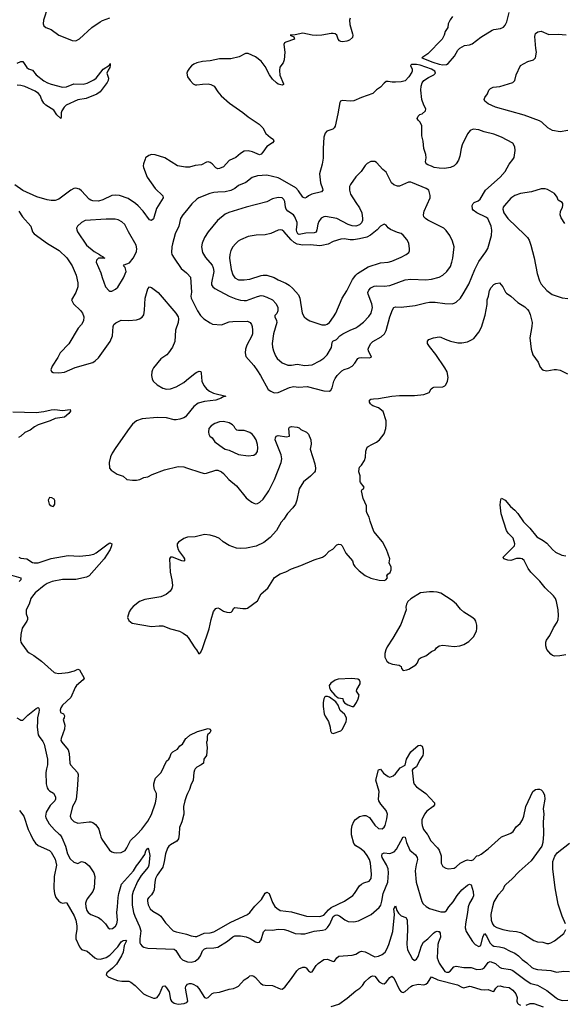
# Model space of a CAD drawing. Header units: inches. Extents: x 1771504 to 1971212, y 471788 to 643615.
# Tile 387 of 587: x 1898236 to 1903994, y 568198 to 578614. Entities that reach past the tile are written whole.
import ezdxf

# ---------------------------------------------------------------- set-up
doc = ezdxf.new("R2010")
doc.units = ezdxf.units.IN
doc.header["$MEASUREMENT"] = 0
for name, color, linetype in [('B8596', 7, 'Continuous'), ('B8597', 7, 'Continuous'), ('B9506', 7, 'Continuous'), ('B9507', 7, 'Continuous')]:
    doc.layers.add(name, color=color, linetype=linetype)

msp = doc.modelspace()

# ---------------------------------------------------------------- linework, layer by layer
at = {"layer": 'B8596', "color": 5}
for points, elevation in [([(1898350, 570000), (1898380, 569940), (1898403, 569903), (1898430, 569880), (1898550, 569826), (1898570, 569807), (1898610, 569734), (1898625, 569670), (1898601, 569550), (1898598, 569422), (1898603, 569370), (1898619, 569330), (1898650, 569291), (1898670, 569276), (1898690, 569270), (1898730, 569274), (1898735, 569270), (1898813, 569133), (1898831, 569090), (1898842, 569030), (1898840, 568990), (1898829, 568930), (1898831, 568891), (1898867, 568807), (1898890, 568779), (1898950, 568760), (1899030, 568691), (1899050, 568680), (1899090, 568677), (1899150, 568694), (1899190, 568719), (1899273, 568807), (1899310, 568858), (1899330, 568872), (1899358, 568878), (1899367, 568870), (1899341, 568819), (1899329, 568750), (1899314, 568710), (1899258, 568622), (1899219, 568581), (1899177, 568550), (1899158, 568530), (1899152, 568510), (1899173, 568490), (1899214, 568470), (1899270, 568451), (1899316, 568444), (1899390, 568443), (1899410, 568434), (1899457, 568397), (1899545, 568310), (1899580, 568290), (1899650, 568265), (1899670, 568263), (1899690, 568269), (1899714, 568306), (1899748, 568392), (1899770, 568393), (1899790, 568373), (1899815, 568330), (1899830, 568250), (1899840, 568230), (1899871, 568210), (1899910, 568199), (1899974, 568206), (1900000, 568216)], 340), ([(1898653, 570000), (1898663, 569990), (1898683, 569963), (1898721, 569870), (1898742, 569790), (1898770, 569736), (1898810, 569702), (1898850, 569687), (1898890, 569708), (1898930, 569697), (1898970, 569665), (1899021, 569590), (1899030, 569550), (1899023, 569430), (1899008, 569390), (1898950, 569313), (1898938, 569290), (1898933, 569270), (1898934, 569230), (1898946, 569190), (1898960, 569170), (1898990, 569150), (1899070, 569115), (1899096, 569096), (1899142, 569050), (1899170, 569008), (1899190, 568996), (1899218, 569002), (1899250, 569025), (1899262, 569050), (1899271, 569090), (1899263, 569170), (1899271, 569231), (1899277, 569330), (1899283, 569370), (1899314, 569470), (1899440, 569610), (1899470, 569663), (1899501, 569699), (1899558, 569782), (1899570, 569821), (1899590, 569851), (1899598, 569838), (1899612, 569772), (1899602, 569670), (1899595, 569650), (1899520, 569560), (1899483, 569497), (1899437, 569390), (1899427, 569353), (1899425, 569315), (1899427, 569247), (1899438, 569170), (1899452, 569130), (1899503, 569023), (1899517, 568977), (1899507, 568890), (1899508, 568850), (1899514, 568834), (1899530, 568814), (1899550, 568802), (1899590, 568793), (1899870, 568782), (1899888, 568768), (1899932, 568692), (1899956, 568670), (1900000, 568652)], 360), ([(1899086, 570000), (1899094, 569970), (1899105, 569945), (1899187, 569830), (1899210, 569813), (1899230, 569805), (1899262, 569802), (1899310, 569805), (1899350, 569826), (1899370, 569854), (1899406, 569930), (1899477, 570000)], 380), ([(1899921, 570000), (1899916, 569950), (1899897, 569923), (1899830, 569884), (1899813, 569870), (1899800, 569850), (1899779, 569790), (1899765, 569710), (1899749, 569650), (1899690, 569565), (1899673, 569530), (1899664, 569490), (1899658, 569410), (1899651, 569390), (1899630, 569355), (1899603, 569330), (1899589, 569310), (1899587, 569290), (1899595, 569250), (1899617, 569210), (1899645, 569185), (1899710, 569146), (1899729, 569130), (1899779, 569059), (1899857, 568977), (1899890, 568964), (1899985, 568945), (1900000, 568940)], 380), ([(1900000, 568310), (1899990, 568370), (1899993, 568390), (1900000, 568398)], 340)]:
    msp.add_lwpolyline(points, dxfattribs=dict(at, elevation=elevation))
at = {"layer": 'B8597', "color": 5}
for points, elevation in [([(1898532, 578750), (1898489, 578610), (1898485, 578570), (1898490, 578548), (1898513, 578533), (1898570, 578511), (1898651, 578450), (1898750, 578413), (1898790, 578394), (1898830, 578389), (1898870, 578413), (1899000, 578530), (1899087, 578593), (1899113, 578607), (1899190, 578635)], 420), ([(1898210, 578155), (1898250, 578173), (1898270, 578173), (1898310, 578110), (1898330, 578095), (1898370, 578082), (1898412, 578032), (1898490, 577969), (1898530, 577947), (1898570, 577933), (1898690, 577900), (1898730, 577905), (1898810, 577936), (1898907, 577933), (1898950, 577943), (1899021, 577979), (1899044, 577996), (1899120, 578090), (1899186, 578134), (1899191, 578151), (1899194, 578130), (1899190, 578110), (1899170, 578082), (1899159, 578050), (1899176, 577996), (1899172, 577970), (1899162, 577950), (1899087, 577850), (1899053, 577827), (1898938, 577782), (1898850, 577766), (1898729, 577711), (1898705, 577690), (1898681, 577650), (1898675, 577630), (1898676, 577584), (1898670, 577569), (1898630, 577608), (1898597, 577657), (1898514, 577710), (1898493, 577730), (1898470, 577766), (1898452, 577812), (1898435, 577835), (1898399, 577859), (1898290, 577906), (1898250, 577917), (1898210, 577920)], 380), ([(1900000, 577056), (1899990, 577056), (1899904, 577070), (1899770, 577153), (1899670, 577185), (1899630, 577189), (1899603, 577177), (1899568, 577152), (1899561, 577139), (1899544, 577090), (1899541, 577070), (1899544, 577050), (1899585, 576950), (1899670, 576830), (1899749, 576750), (1899752, 576730), (1899683, 576617), (1899650, 576509), (1899630, 576489), (1899610, 576496), (1899541, 576590), (1899490, 576646), (1899462, 576670), (1899382, 576722), (1899290, 576755), (1899250, 576758), (1899210, 576753), (1899115, 576710), (1899070, 576696), (1899010, 576698), (1898990, 576704), (1898970, 576717), (1898890, 576805), (1898870, 576822), (1898830, 576832), (1898810, 576827), (1898777, 576810), (1898650, 576714), (1898610, 576701), (1898570, 576700), (1898527, 576707), (1898419, 576739), (1898268, 576808), (1898186, 576866)], 420), ([(1898228, 576590), (1898267, 576530), (1898355, 576430), (1898373, 576370), (1898388, 576350), (1898530, 576245), (1898652, 576172), (1898736, 576096), (1898791, 576011), (1898833, 575910), (1898852, 575830), (1898851, 575789), (1898831, 575729), (1898785, 575650), (1898805, 575610), (1898879, 575539), (1898901, 575510), (1898915, 575470), (1898910, 575430), (1898890, 575390), (1898855, 575350), (1898754, 575186), (1898664, 575090), (1898638, 575042), (1898579, 574950), (1898565, 574910), (1898572, 574892), (1898590, 574882), (1898650, 574877), (1898710, 574885), (1898824, 574936), (1899010, 574988), (1899035, 575005), (1899070, 575039), (1899193, 575210), (1899218, 575270), (1899225, 575370), (1899233, 575390), (1899251, 575409), (1899310, 575434), (1899390, 575432), (1899470, 575439), (1899504, 575450), (1899531, 575469), (1899547, 575493), (1899557, 575543), (1899563, 575670), (1899590, 575766), (1899610, 575787), (1899630, 575781), (1899699, 575730), (1899887, 575510), (1899911, 575471), (1899916, 575450), (1899912, 575410), (1899883, 575330), (1899875, 575210), (1899850, 575150), (1899810, 575089), (1899791, 575070), (1899730, 575026), (1899650, 574932), (1899640, 574910), (1899632, 574888), (1899629, 574850), (1899636, 574816), (1899649, 574790), (1899690, 574750), (1899750, 574718), (1899790, 574707), (1899830, 574710), (1899890, 574732), (1899970, 574776), (1900000, 574800)], 420), ([(1900000, 576597), (1899962, 576550), (1899936, 576510), (1899917, 576430), (1899880, 576350), (1899850, 576242), (1899843, 576210), (1899840, 576150), (1899846, 576130), (1899869, 576090), (1899942, 575982), (1900000, 575935)], 440), ([(1898165, 574465), (1898410, 574460), (1898492, 574468), (1898570, 574486), (1898609, 574489), (1898690, 574479), (1898770, 574490), (1898774, 574474), (1898754, 574450), (1898710, 574410), (1898610, 574395), (1898557, 574370), (1898430, 574327), (1898391, 574309), (1898347, 574273), (1898291, 574249), (1898250, 574208), (1898225, 574195)], 380), ([(1900000, 574426), (1899990, 574413), (1899970, 574401), (1899930, 574387), (1899890, 574380), (1899870, 574382), (1899790, 574401), (1899690, 574407), (1899530, 574393), (1899470, 574370), (1899430, 574337), (1899393, 574290), (1899251, 574090), (1899215, 574030), (1899196, 573990), (1899181, 573930), (1899185, 573870), (1899202, 573850), (1899268, 573808), (1899330, 573785), (1899370, 573751), (1899430, 573742), (1899470, 573742), (1899508, 573750), (1899550, 573770), (1899590, 573779), (1899637, 573803), (1899768, 573852), (1899910, 573889), (1899970, 573884), (1900000, 573874)], 420), ([(1900000, 573137), (1899970, 573125), (1899914, 573086), (1899902, 573070), (1899900, 573050), (1899913, 573010), (1899926, 572986), (1899969, 572930), (1899977, 572910), (1899979, 572890), (1899970, 572886), (1899950, 572890), (1899850, 572930), (1899830, 572929), (1899820, 572910), (1899828, 572770), (1899845, 572690), (1899850, 572630), (1899844, 572596), (1899828, 572570), (1899785, 572535), (1899730, 572510), (1899559, 572481), (1899502, 572458), (1899435, 572405), (1899410, 572377), (1899393, 572350), (1899376, 572290), (1899390, 572259), (1899426, 572230), (1899630, 572194), (1899710, 572203), (1899750, 572201), (1899830, 572171), (1899925, 572145), (1899966, 572126), (1900000, 572100)], 420), ([(1898228, 572928), (1898250, 572919), (1898310, 572910), (1898371, 572871), (1898390, 572867), (1898430, 572868), (1898570, 572914), (1898750, 572946), (1898870, 572939), (1898972, 572948), (1899019, 572961), (1899044, 572976), (1899170, 573070), (1899190, 573079), (1899210, 573070), (1899207, 573047), (1899193, 573010), (1899130, 572911), (1898970, 572730), (1898942, 572718), (1898830, 572693), (1898690, 572692), (1898579, 572670), (1898528, 572650), (1898494, 572630), (1898401, 572550), (1898370, 572516), (1898354, 572490), (1898337, 572430), (1898305, 572370), (1898303, 572330), (1898318, 572290), (1898319, 572270), (1898313, 572250), (1898264, 572176), (1898247, 572110), (1898246, 572050), (1898250, 572030), (1898258, 572010), (1898314, 571934), (1898336, 571916), (1898385, 571890), (1898467, 571830), (1898599, 571710), (1898610, 571705), (1898650, 571699), (1898748, 571708), (1898815, 571725), (1898850, 571745), (1898870, 571737), (1898919, 571650), (1898908, 571630), (1898838, 571570), (1898824, 571550), (1898777, 571443), (1898690, 571364), (1898670, 571336), (1898663, 571310), (1898667, 571287), (1898698, 571270), (1898710, 571250), (1898708, 571230), (1898696, 571210), (1898712, 571152), (1898710, 571110), (1898674, 571010), (1898672, 570990), (1898680, 570970), (1898749, 570890), (1898760, 570850), (1898766, 570750), (1898773, 570730), (1898846, 570650), (1898855, 570630), (1898844, 570470), (1898832, 570370), (1898821, 570339), (1898794, 570290), (1898770, 570190), (1898781, 570161), (1898810, 570131), (1898850, 570114), (1898970, 570130), (1898990, 570129), (1899010, 570120), (1899039, 570099), (1899064, 570070), (1899074, 570050), (1899086, 570000)], 380), ([(1898150, 572737), (1898247, 572710), (1898248, 572690), (1898230, 572670)], 360), ([(1898206, 571230), (1898238, 571210), (1898250, 571204), (1898270, 571205), (1898324, 571256), (1898410, 571326), (1898430, 571337), (1898437, 571330), (1898442, 571310), (1898440, 571290), (1898424, 571230), (1898426, 571190), (1898421, 571130), (1898432, 571050), (1898441, 571030), (1898480, 570980), (1898494, 570950), (1898531, 570790), (1898530, 570730), (1898518, 570690), (1898512, 570650), (1898517, 570530), (1898527, 570490), (1898537, 570470), (1898550, 570455), (1898593, 570433), (1898609, 570409), (1898616, 570390), (1898616, 570370), (1898606, 570350), (1898559, 570301), (1898516, 570230), (1898508, 570190), (1898511, 570170), (1898547, 570107), (1898604, 570044), (1898653, 570000)], 360), ([(1899477, 570000), (1899527, 570050), (1899590, 570136), (1899630, 570206), (1899671, 570331), (1899683, 570390), (1899682, 570430), (1899663, 570470), (1899654, 570510), (1899654, 570530), (1899664, 570570), (1899673, 570590), (1899733, 570650), (1899789, 570771), (1899812, 570790), (1899824, 570810), (1899837, 570850), (1899856, 570870), (1899903, 570897), (1899930, 570933), (1899959, 570950), (1899994, 571010), (1900000, 571015)], 380), ([(1900000, 570404), (1899981, 570350), (1899967, 570290), (1899971, 570210), (1899950, 570130), (1899927, 570070), (1899921, 570000)], 380), ([(1898233, 570250), (1898280, 570190), (1898327, 570047), (1898350, 570000)], 340)]:
    msp.add_lwpolyline(points, dxfattribs=dict(at, elevation=elevation))
for points, elevation in [([(1899245, 576505), (1899150, 576504), (1898930, 576489), (1898891, 576470), (1898847, 576430), (1898837, 576410), (1898839, 576390), (1898848, 576370), (1898943, 576230), (1899023, 576163), (1899080, 576130), (1899096, 576116), (1899115, 576110), (1899120, 576100), (1899138, 576090), (1899070, 576090), (1899048, 576072), (1899046, 576050), (1899095, 575935), (1899107, 575887), (1899143, 575790), (1899179, 575750), (1899190, 575743), (1899210, 575743), (1899250, 575765), (1899273, 575786), (1899335, 575885), (1899362, 575950), (1899352, 575992), (1899333, 576010), (1899340, 576020), (1899397, 576043), (1899436, 576090), (1899458, 576130), (1899470, 576162), (1899474, 576190), (1899467, 576230), (1899386, 576370), (1899348, 576448), (1899317, 576477), (1899278, 576498)], 440), ([(1898550, 573558), (1898538, 573530), (1898547, 573490), (1898570, 573472), (1898590, 573466), (1898598, 573470), (1898608, 573490), (1898607, 573527), (1898602, 573542), (1898576, 573556)], 420)]:
    msp.add_lwpolyline(points, close=True, dxfattribs=dict(at, elevation=elevation))
at = {"layer": 'B9506', "color": 5}
for points, elevation in [([(1900000, 568940), (1900050, 568923), (1900090, 568915), (1900110, 568916), (1900188, 568952), (1900250, 568953), (1900290, 568964), (1900470, 569068), (1900645, 569150), (1900670, 569170), (1900723, 569237), (1900792, 569308), (1900830, 569374), (1900850, 569385), (1900874, 569370), (1900910, 569275), (1900934, 569234), (1900954, 569214), (1900990, 569192), (1901110, 569175), (1901270, 569132), (1901410, 569128), (1901450, 569142), (1901501, 569199), (1901530, 569224), (1901670, 569289), (1901759, 569350), (1901777, 569370), (1901830, 569450), (1901850, 569470), (1901875, 569485), (1901930, 569502), (1901951, 569530), (1901954, 569574), (1901944, 569690), (1901933, 569730), (1901910, 569774), (1901882, 569810), (1901833, 569850), (1901790, 569874), (1901770, 569898), (1901743, 569990), (1901743, 570000)], 380), ([(1900000, 568652), (1900010, 568648), (1900050, 568645), (1900090, 568655), (1900130, 568686), (1900149, 568711), (1900170, 568765), (1900190, 568785), (1900210, 568794), (1900290, 568796), (1900330, 568804), (1900432, 568868), (1900488, 568912), (1900510, 568921), (1900570, 568924), (1900631, 568911), (1900673, 568893), (1900730, 568858), (1900750, 568851), (1900770, 568855), (1900790, 568881), (1900814, 568966), (1900835, 568985), (1900910, 568982), (1900970, 568992), (1901032, 568988), (1901070, 568980), (1901149, 568949), (1901210, 568943), (1901250, 568945), (1901350, 568972), (1901439, 568981), (1901470, 568991), (1901490, 569010), (1901514, 569046), (1901550, 569128), (1901570, 569142), (1901590, 569145), (1901616, 569136), (1901673, 569093), (1901710, 569074), (1901769, 569071), (1901819, 569081), (1901953, 569150), (1902036, 569224), (1902053, 569247), (1902066, 569290), (1902080, 569370), (1902127, 569490), (1902137, 569590), (1902133, 569633), (1902115, 569675), (1902069, 569750), (1902064, 569770), (1902067, 569790), (1902090, 569800), (1902150, 569795), (1902195, 569810), (1902221, 569839), (1902290, 569971), (1902310, 569966), (1902325, 569910), (1902361, 569830), (1902420, 569780), (1902440, 569750), (1902441, 569730), (1902426, 569674), (1902416, 569610), (1902426, 569490), (1902486, 569286), (1902502, 569262), (1902534, 569234), (1902570, 569212), (1902639, 569190), (1902690, 569176), (1902730, 569177), (1902749, 569191), (1902774, 569230), (1902819, 569281), (1902862, 569350), (1902910, 569410), (1902970, 569458), (1902990, 569468), (1903010, 569462), (1903030, 569390), (1903033, 569347), (1903028, 569330), (1902990, 569270), (1902977, 569230), (1902971, 569169), (1902948, 569050), (1902946, 569006), (1902956, 568970), (1903023, 568863), (1903050, 568830), (1903089, 568809), (1903110, 568819), (1903133, 568907), (1903150, 568948), (1903170, 568923), (1903206, 568850), (1903230, 568823), (1903250, 568812), (1903310, 568808), (1903356, 568796), (1903420, 568760), (1903470, 568738), (1903510, 568711), (1903550, 568671), (1903598, 568638), (1903649, 568589), (1903670, 568577), (1903710, 568567), (1903850, 568557), (1903910, 568538), (1903990, 568549), (1904050, 568545)], 360), ([(1902543, 570000), (1902550, 569990), (1902578, 569930), (1902653, 569853), (1902670, 569830), (1902693, 569770), (1902691, 569690), (1902710, 569656), (1902740, 569640), (1902770, 569631), (1902830, 569639), (1902850, 569651), (1902893, 569690), (1902950, 569720), (1902970, 569726), (1903010, 569718), (1903030, 569725), (1903070, 569770), (1903090, 569774), (1903114, 569786), (1903190, 569842), (1903330, 569970), (1903404, 570000)], 380), ([(1903773, 570000), (1903766, 569910), (1903756, 569870), (1903643, 569717), (1903515, 569605), (1903438, 569522), (1903378, 569470), (1903363, 569450), (1903344, 569410), (1903290, 569352), (1903250, 569281), (1903230, 569215), (1903218, 569150), (1903221, 569090), (1903233, 569050), (1903250, 569028), (1903281, 569010), (1903345, 568990), (1903416, 568976), (1903490, 568968), (1903530, 568958), (1903575, 568935), (1903670, 568873), (1903710, 568860), (1903766, 568854), (1903810, 568843), (1903830, 568842), (1903850, 568848), (1903890, 568871), (1903990, 568947), (1904010, 568990)], 380), ([(1904007, 569050), (1903970, 569130), (1903930, 569258), (1903899, 569430), (1903872, 569630), (1903872, 569710), (1903893, 569767), (1903920, 569800), (1904050, 569902)], 380), ([(1900000, 568398), (1900010, 568411), (1900030, 568419), (1900050, 568419), (1900070, 568413), (1900110, 568390), (1900130, 568367), (1900190, 568271), (1900210, 568263), (1900230, 568271), (1900270, 568311), (1900290, 568319), (1900350, 568327), (1900450, 568359), (1900495, 568365), (1900530, 568378), (1900550, 568391), (1900610, 568457), (1900656, 568484), (1900670, 568499), (1900690, 568502), (1900710, 568496), (1900730, 568482), (1900782, 568422), (1900806, 568406), (1900830, 568401), (1900910, 568399), (1900990, 568361), (1901010, 568358), (1901039, 568381), (1901110, 568471), (1901166, 568554), (1901187, 568573), (1901230, 568591), (1901250, 568591), (1901264, 568584), (1901290, 568551), (1901310, 568538), (1901330, 568542), (1901370, 568610), (1901390, 568631), (1901450, 568671), (1901490, 568676), (1901550, 568651), (1901564, 568656), (1901589, 568690), (1901610, 568707), (1901750, 568718), (1901790, 568730), (1901830, 568753), (1901850, 568759), (1901890, 568755), (1901990, 568702), (1902030, 568706), (1902070, 568724), (1902101, 568750), (1902119, 568781), (1902140, 568830), (1902181, 568970), (1902198, 569150), (1902193, 569210), (1902210, 569241), (1902223, 569190), (1902242, 569161), (1902270, 569135), (1902317, 569117), (1902333, 569093), (1902336, 568990), (1902330, 568830), (1902336, 568776), (1902384, 568684), (1902405, 568665), (1902410, 568663), (1902430, 568675), (1902450, 568704), (1902484, 568816), (1902505, 568855), (1902550, 568892), (1902610, 568952), (1902630, 568966), (1902650, 568972), (1902662, 568970), (1902670, 568967), (1902680, 568950), (1902686, 568910), (1902664, 568856), (1902658, 568830), (1902649, 568690), (1902670, 568635), (1902730, 568546), (1902750, 568537), (1902770, 568540), (1902786, 568550), (1902825, 568595), (1902850, 568602), (1902930, 568586), (1903010, 568587), (1903070, 568568), (1903110, 568569), (1903130, 568575), (1903150, 568589), (1903190, 568641), (1903210, 568652), (1903265, 568630), (1903310, 568591), (1903330, 568581), (1903426, 568566), (1903450, 568557), (1903590, 568449), (1903640, 568420), (1903710, 568401), (1903810, 568344), (1903907, 568267), (1903930, 568253), (1903970, 568238), (1904030, 568242)], 340), ([(1901530, 568175), (1901610, 568201), (1901697, 568263), (1901790, 568342), (1901832, 568368), (1901861, 568399), (1901885, 568435), (1901930, 568478), (1901950, 568494), (1901970, 568500), (1901990, 568496), (1902035, 568435), (1902070, 568419), (1902090, 568416), (1902110, 568431), (1902150, 568483), (1902170, 568497), (1902190, 568479), (1902252, 568350), (1902270, 568329), (1902290, 568325), (1902310, 568335), (1902370, 568388), (1902390, 568397), (1902450, 568410), (1902510, 568405), (1902530, 568410), (1902551, 568429), (1902590, 568490), (1902658, 568458), (1902866, 568406), (1902910, 568381), (1902930, 568374), (1902990, 568389), (1903010, 568387), (1903110, 568355), (1903150, 568350), (1903190, 568355), (1903230, 568336), (1903250, 568333), (1903270, 568368), (1903290, 568390), (1903315, 568395), (1903350, 568384), (1903410, 568375), (1903450, 568347), (1903481, 568310), (1903494, 568270), (1903491, 568230), (1903499, 568210), (1903510, 568199), (1903532, 568190)], 320), ([(1900000, 568216), (1900003, 568217), (1900014, 568230), (1900000, 568310)], 340), ([(1903590, 568189), (1903633, 568207), (1903670, 568207), (1903770, 568172)], 320)]:
    msp.add_lwpolyline(points, dxfattribs=dict(at, elevation=elevation))
at = {"layer": 'B9507', "color": 5}
for points, elevation in [([(1901730, 578630), (1901723, 578610), (1901725, 578565), (1901756, 578464), (1901759, 578450), (1901754, 578426), (1901723, 578397), (1901693, 578387), (1901650, 578380), (1901630, 578382), (1901617, 578390), (1901603, 578410), (1901589, 578450), (1901570, 578464), (1901550, 578470), (1901529, 578469), (1901430, 578450), (1901370, 578448), (1901330, 578451), (1901228, 578472), (1901150, 578453), (1901094, 578450), (1901133, 578433), (1901142, 578410), (1901050, 578378), (1901037, 578370), (1901027, 578353), (1901038, 578270), (1901032, 578188), (1901023, 578157), (1900988, 578112), (1900983, 578077), (1900988, 578028), (1901025, 577935), (1901025, 577930), (1901010, 577923), (1900970, 577934), (1900950, 577946), (1900910, 577985), (1900876, 578030), (1900830, 578120), (1900790, 578177), (1900730, 578222), (1900650, 578258), (1900623, 578257), (1900558, 578222), (1900470, 578200), (1900350, 578201), (1900250, 578180), (1900170, 578172), (1900110, 578158), (1900076, 578144), (1900053, 578127), (1900030, 578103), (1900009, 578070), (1900003, 578050), (1900012, 578010), (1900038, 577970), (1900070, 577935), (1900090, 577925), (1900110, 577924), (1900170, 577934), (1900230, 577936), (1900258, 577930), (1900279, 577919), (1900291, 577910), (1900330, 577851), (1900367, 577810), (1900454, 577730), (1900594, 577634), (1900650, 577588), (1900768, 577510), (1900805, 577470), (1900839, 577410), (1900887, 577367), (1900915, 577350), (1900924, 577330), (1900910, 577310), (1900848, 577272), (1900808, 577212), (1900788, 577192), (1900770, 577185), (1900696, 577216), (1900650, 577227), (1900610, 577222), (1900570, 577200), (1900523, 577157), (1900450, 577126), (1900390, 577059), (1900350, 577041), (1900330, 577038), (1900310, 577047), (1900270, 577089), (1900250, 577104), (1900230, 577109), (1900210, 577106), (1900160, 577080), (1900090, 577072), (1900030, 577056), (1900000, 577056)], 420), ([(1902813, 578647), (1902788, 578612), (1902765, 578570), (1902761, 578530), (1902736, 578490), (1902723, 578450), (1902701, 578410), (1902550, 578253), (1902486, 578210), (1902604, 578164), (1902670, 578144), (1902710, 578138), (1902750, 578141), (1902766, 578150), (1902834, 578230), (1902867, 578293), (1902890, 578314), (1902940, 578340), (1902992, 578348), (1903020, 578360), (1903112, 578428), (1903230, 578503), (1903250, 578510), (1903318, 578522), (1903350, 578537), (1903370, 578557), (1903388, 578592), (1903411, 578689)], 440), ([(1904030, 577441), (1903950, 577428), (1903870, 577441), (1903818, 577470), (1903757, 577530), (1903730, 577546), (1903570, 577605), (1903268, 577688), (1903190, 577725), (1903152, 577752), (1903147, 577770), (1903153, 577790), (1903181, 577830), (1903196, 577870), (1903212, 577888), (1903241, 577899), (1903314, 577906), (1903451, 577949), (1903470, 577970), (1903485, 578030), (1903532, 578128), (1903610, 578171), (1903668, 578190), (1903689, 578210), (1903701, 578270), (1903693, 578310), (1903684, 578436), (1903690, 578470), (1903713, 578487), (1903750, 578492), (1903830, 578457), (1903930, 578461), (1904013, 578453)], 420), ([(1900000, 575935), (1900008, 575928), (1900042, 575890), (1900053, 575733), (1900046, 575690), (1900049, 575670), (1900115, 575535), (1900146, 575486), (1900184, 575450), (1900250, 575406), (1900275, 575395), (1900370, 575385), (1900450, 575418), (1900490, 575423), (1900644, 575424), (1900673, 575410), (1900688, 575390), (1900695, 575370), (1900699, 575330), (1900697, 575290), (1900691, 575269), (1900638, 575170), (1900624, 575130), (1900619, 575090), (1900627, 575050), (1900710, 574957), (1900750, 574900), (1900783, 574850), (1900864, 574704), (1900890, 574684), (1900928, 574668), (1900970, 574669), (1901090, 574725), (1901130, 574735), (1901188, 574728), (1901274, 574734), (1901452, 574688), (1901510, 574685), (1901526, 574694), (1901540, 574720), (1901557, 574790), (1901570, 574819), (1901591, 574850), (1901641, 574899), (1901665, 574915), (1901711, 574929), (1901750, 574950), (1901779, 574981), (1901811, 575029), (1901824, 575036), (1901850, 575040), (1901930, 575037), (1901954, 575046), (1901924, 575110), (1901922, 575130), (1901928, 575150), (1901950, 575190), (1901970, 575210), (1902059, 575261), (1902092, 575290), (1902112, 575328), (1902149, 575470), (1902176, 575544), (1902190, 575568), (1902210, 575575), (1902270, 575572), (1902418, 575590), (1902530, 575620), (1902570, 575625), (1902630, 575626), (1902730, 575612), (1902810, 575610), (1902830, 575615), (1902850, 575627), (1902895, 575670), (1902926, 575714), (1902983, 575817), (1903047, 575973), (1903090, 576057), (1903163, 576157), (1903185, 576195), (1903224, 576330), (1903228, 576388), (1903221, 576430), (1903185, 576510), (1903166, 576526), (1903069, 576570), (1903030, 576601), (1903023, 576610), (1903020, 576650), (1903029, 576670), (1903040, 576680), (1903082, 576698), (1903105, 576715), (1903160, 576810), (1903316, 576950), (1903367, 577010), (1903410, 577087), (1903450, 577135), (1903463, 577157), (1903476, 577230), (1903470, 577270), (1903448, 577308), (1903330, 577371), (1903250, 577402), (1903148, 577428), (1903090, 577450), (1903030, 577456), (1902998, 577442), (1902972, 577408), (1902914, 577290), (1902902, 577250), (1902890, 577170), (1902876, 577130), (1902850, 577090), (1902831, 577070), (1902790, 577052), (1902750, 577042), (1902730, 577039), (1902670, 577043), (1902619, 577050), (1902590, 577066), (1902550, 577079), (1902535, 577090), (1902527, 577110), (1902532, 577152), (1902530, 577190), (1902510, 577250), (1902501, 577330), (1902486, 577386), (1902489, 577490), (1902469, 577529), (1902448, 577550), (1902438, 577570), (1902450, 577594), (1902466, 577610), (1902490, 577618), (1902528, 577650), (1902529, 577670), (1902510, 577710), (1902489, 577771), (1902478, 577870), (1902479, 577910), (1902492, 577948), (1902509, 577970), (1902558, 578002), (1902613, 578030), (1902633, 578050), (1902625, 578070), (1902590, 578090), (1902470, 578134), (1902430, 578141), (1902380, 578140), (1902368, 578130), (1902384, 578090), (1902386, 578070), (1902382, 578058), (1902351, 578010), (1902310, 577969), (1902270, 577957), (1902210, 577953), (1902174, 577954), (1902130, 577961), (1902110, 577959), (1902090, 577944), (1902050, 577901), (1902010, 577873), (1901970, 577833), (1901850, 577792), (1901770, 577756), (1901730, 577754), (1901650, 577761), (1901627, 577753), (1901621, 577739), (1901601, 577619), (1901570, 577488), (1901561, 577470), (1901545, 577455), (1901484, 577436), (1901465, 577415), (1901450, 577370), (1901443, 577250), (1901444, 577150), (1901433, 577087), (1901405, 576985), (1901417, 576890), (1901438, 576830), (1901440, 576810), (1901428, 576792), (1901323, 576770), (1901289, 576751), (1901270, 576732), (1901250, 576725), (1901230, 576737), (1901184, 576804), (1901154, 576834), (1900990, 576931), (1900970, 576940), (1900850, 576968), (1900750, 576963), (1900695, 576945), (1900627, 576893), (1900550, 576861), (1900510, 576830), (1900470, 576807), (1900410, 576792), (1900330, 576791), (1900290, 576785), (1900246, 576774), (1900130, 576730), (1900110, 576717), (1900055, 576665), (1900000, 576597)], 440), ([(1903999, 576459), (1903959, 576519), (1903950, 576550), (1903954, 576586), (1903975, 576630), (1903979, 576650), (1903977, 576670), (1903970, 576679), (1903930, 576704), (1903917, 576737), (1903890, 576774), (1903817, 576817), (1903790, 576826), (1903750, 576824), (1903646, 576794), (1903530, 576775), (1903470, 576753), (1903430, 576725), (1903360, 576650), (1903348, 576630), (1903344, 576610), (1903353, 576570), (1903397, 576510), (1903578, 576338), (1903604, 576310), (1903621, 576281), (1903640, 576230), (1903676, 576096), (1903708, 575928), (1903732, 575852), (1903750, 575817), (1903810, 575748), (1903867, 575706), (1903970, 575671), (1904030, 575666)], 440), ([(1900000, 572100), (1900018, 572078), (1900088, 571970), (1900107, 571950), (1900130, 571905), (1900150, 571922), (1900170, 571962), (1900241, 572170), (1900261, 572270), (1900285, 572355), (1900310, 572385), (1900330, 572391), (1900350, 572386), (1900390, 572359), (1900425, 572345), (1900450, 572342), (1900472, 572348), (1900482, 572358), (1900501, 572390), (1900510, 572397), (1900595, 572385), (1900630, 572384), (1900645, 572390), (1900750, 572467), (1900790, 572539), (1900859, 572601), (1900930, 572713), (1900990, 572753), (1901050, 572772), (1901110, 572806), (1901210, 572840), (1901350, 572901), (1901439, 572930), (1901470, 572950), (1901509, 572991), (1901547, 573013), (1901590, 573058), (1901610, 573065), (1901630, 573061), (1901646, 573050), (1901685, 572970), (1901754, 572890), (1901766, 572850), (1901778, 572830), (1901824, 572784), (1901890, 572736), (1901948, 572708), (1902035, 572685), (1902090, 572682), (1902106, 572690), (1902126, 572710), (1902118, 572730), (1902128, 572750), (1902152, 572768), (1902165, 572795), (1902162, 572822), (1902144, 572870), (1902148, 572912), (1902114, 573010), (1902073, 573090), (1901979, 573199), (1901940, 573310), (1901931, 573351), (1901908, 573390), (1901902, 573410), (1901904, 573470), (1901868, 573550), (1901849, 573630), (1901857, 573643), (1901870, 573652), (1901877, 573670), (1901838, 573718), (1901834, 573730), (1901835, 573790), (1901822, 573830), (1901824, 573864), (1901830, 573882), (1901850, 573902), (1901882, 573950), (1901893, 573987), (1901894, 574050), (1901909, 574091), (1901919, 574101), (1901958, 574122), (1902010, 574144), (1902040, 574170), (1902090, 574233), (1902107, 574290), (1902112, 574330), (1902111, 574371), (1902079, 574470), (1902030, 574507), (1901970, 574530), (1901958, 574538), (1901945, 574550), (1901934, 574570), (1901935, 574590), (1901950, 574599), (1901975, 574605), (1902030, 574606), (1902170, 574630), (1902250, 574639), (1902410, 574639), (1902510, 574651), (1902564, 574670), (1902585, 574710), (1902600, 574720), (1902614, 574726), (1902708, 574732), (1902730, 574741), (1902741, 574750), (1902759, 574790), (1902767, 574830), (1902754, 574890), (1902732, 574930), (1902634, 575074), (1902570, 575157), (1902549, 575190), (1902547, 575213), (1902562, 575230), (1902610, 575250), (1902670, 575261), (1902690, 575256), (1902734, 575234), (1902790, 575214), (1902870, 575197), (1902910, 575195), (1902970, 575205), (1903014, 575226), (1903037, 575243), (1903090, 575308), (1903118, 575362), (1903158, 575490), (1903179, 575601), (1903180, 575650), (1903193, 575690), (1903203, 575750), (1903219, 575781), (1903250, 575813), (1903270, 575825), (1903310, 575830), (1903343, 575790), (1903373, 575733), (1903382, 575722), (1903430, 575690), (1903503, 575623), (1903575, 575575), (1903605, 575550), (1903619, 575530), (1903634, 575494), (1903653, 575410), (1903650, 575370), (1903628, 575250), (1903642, 575130), (1903662, 575070), (1903716, 574990), (1903738, 574938), (1903765, 574910), (1903774, 574906), (1903810, 574901), (1903885, 574915), (1903910, 574915), (1903950, 574906), (1904029, 574869)], 420), ([(1900000, 574800), (1900090, 574874), (1900110, 574887), (1900135, 574895), (1900150, 574891), (1900155, 574875), (1900162, 574790), (1900183, 574743), (1900210, 574710), (1900243, 574683), (1900285, 574665), (1900414, 574630), (1900380, 574620), (1900366, 574610), (1900311, 574590), (1900190, 574577), (1900124, 574556), (1900078, 574522), (1900000, 574426)], 420), ([(1900000, 573874), (1900150, 573823), (1900190, 573815), (1900210, 573818), (1900309, 573850), (1900330, 573849), (1900370, 573832), (1900390, 573815), (1900449, 573749), (1900530, 573682), (1900630, 573556), (1900650, 573538), (1900690, 573509), (1900710, 573499), (1900730, 573494), (1900750, 573496), (1900776, 573510), (1900810, 573541), (1900871, 573629), (1900931, 573750), (1901001, 573930), (1901008, 573970), (1901001, 574010), (1900938, 574170), (1900940, 574190), (1900949, 574210), (1900970, 574215), (1901058, 574202), (1901088, 574210), (1901081, 574290), (1901090, 574305), (1901110, 574311), (1901170, 574303), (1901190, 574295), (1901210, 574279), (1901270, 574251), (1901290, 574230), (1901315, 574170), (1901317, 574123), (1901307, 574070), (1901356, 573916), (1901364, 573870), (1901360, 573840), (1901353, 573827), (1901310, 573785), (1901236, 573724), (1901190, 573650), (1901166, 573530), (1901152, 573490), (1901124, 573450), (1901069, 573391), (1901030, 573330), (1901002, 573298), (1900950, 573210), (1900884, 573136), (1900816, 573084), (1900735, 573045), (1900635, 573025), (1900570, 573020), (1900530, 573022), (1900451, 573051), (1900388, 573090), (1900347, 573127), (1900310, 573144), (1900250, 573162), (1900190, 573170), (1900090, 573144), (1900010, 573140), (1900000, 573137)], 420), ([(1904010, 571897), (1903945, 571885), (1903890, 571881), (1903870, 571887), (1903850, 571903), (1903810, 571953), (1903797, 571990), (1903799, 572030), (1903806, 572050), (1903840, 572100), (1903878, 572182), (1903919, 572241), (1903929, 572270), (1903932, 572310), (1903928, 572370), (1903910, 572461), (1903900, 572490), (1903879, 572519), (1903790, 572603), (1903736, 572676), (1903640, 572770), (1903613, 572810), (1903570, 572894), (1903550, 572910), (1903530, 572916), (1903490, 572914), (1903430, 572895), (1903397, 572897), (1903354, 572910), (1903349, 572930), (1903459, 573041), (1903467, 573050), (1903471, 573070), (1903453, 573130), (1903402, 573182), (1903383, 573210), (1903327, 573387), (1903317, 573483), (1903323, 573537), (1903330, 573551), (1903370, 573530), (1903426, 573466), (1903470, 573426), (1903501, 573390), (1903561, 573301), (1903630, 573235), (1903704, 573144), (1903770, 573106), (1903810, 573077), (1903870, 573008), (1903902, 572982), (1903968, 572948), (1904010, 572943)], 380), ([(1900000, 571015), (1900036, 571044), (1900117, 571083), (1900230, 571116), (1900250, 571110), (1900256, 571090), (1900247, 571070), (1900223, 571050), (1900218, 571030), (1900218, 570990), (1900210, 570970), (1900217, 570910), (1900210, 570830), (1900183, 570790), (1900179, 570750), (1900154, 570730), (1900110, 570706), (1900090, 570690), (1900084, 570676), (1900076, 570650), (1900071, 570570), (1900045, 570515), (1900030, 570470), (1900009, 570430), (1900000, 570404)], 380), ([(1901743, 570000), (1901743, 570050), (1901751, 570090), (1901769, 570131), (1901786, 570154), (1901830, 570185), (1901870, 570196), (1901896, 570196), (1901933, 570173), (1901990, 570094), (1902030, 570059), (1902070, 570055), (1902089, 570071), (1902099, 570090), (1902119, 570161), (1902125, 570210), (1902111, 570250), (1902054, 570314), (1902034, 570350), (1902031, 570370), (1902037, 570450), (1902002, 570570), (1902030, 570679), (1902050, 570685), (1902084, 570644), (1902130, 570610), (1902150, 570602), (1902186, 570614), (1902210, 570637), (1902260, 570700), (1902313, 570727), (1902324, 570790), (1902370, 570870), (1902450, 570937), (1902470, 570940), (1902491, 570930), (1902500, 570890), (1902501, 570850), (1902497, 570830), (1902463, 570777), (1902430, 570712), (1902393, 570687), (1902385, 570675), (1902400, 570550), (1902407, 570527), (1902430, 570498), (1902530, 570427), (1902622, 570330), (1902622, 570310), (1902608, 570290), (1902539, 570241), (1902515, 570210), (1902489, 570151), (1902487, 570113), (1902490, 570090), (1902507, 570047), (1902543, 570000)], 380), ([(1903404, 570000), (1903430, 570010), (1903454, 570026), (1903485, 570075), (1903528, 570112), (1903551, 570149), (1903566, 570190), (1903587, 570290), (1903661, 570450), (1903689, 570470), (1903710, 570475), (1903730, 570474), (1903750, 570466), (1903766, 570450), (1903784, 570410), (1903787, 570370), (1903772, 570270), (1903776, 570210), (1903770, 570130), (1903773, 570007), (1903773, 570000)], 380)]:
    msp.add_lwpolyline(points, dxfattribs=dict(at, elevation=elevation))
for points, elevation in [([(1901950, 577115), (1901908, 577092), (1901888, 577072), (1901845, 577010), (1901790, 576953), (1901733, 576870), (1901724, 576850), (1901722, 576810), (1901735, 576770), (1901790, 576679), (1901830, 576624), (1901853, 576570), (1901861, 576510), (1901859, 576490), (1901850, 576465), (1901830, 576443), (1901790, 576430), (1901750, 576432), (1901710, 576446), (1901590, 576511), (1901470, 576531), (1901450, 576530), (1901425, 576515), (1901399, 576481), (1901388, 576450), (1901379, 576390), (1901370, 576367), (1901350, 576358), (1901263, 576357), (1901190, 576343), (1901177, 576350), (1901166, 576370), (1901163, 576390), (1901171, 576450), (1901168, 576470), (1901145, 576530), (1901130, 576551), (1901071, 576590), (1901054, 576610), (1901046, 576630), (1901038, 576690), (1901030, 576712), (1901010, 576730), (1900970, 576735), (1900910, 576721), (1900850, 576686), (1900630, 576630), (1900446, 576574), (1900410, 576557), (1900329, 576490), (1900230, 576370), (1900190, 576310), (1900165, 576250), (1900160, 576210), (1900170, 576150), (1900200, 576100), (1900270, 576019), (1900283, 575990), (1900287, 575950), (1900265, 575830), (1900265, 575810), (1900277, 575790), (1900299, 575770), (1900450, 575691), (1900522, 575662), (1900570, 575648), (1900610, 575643), (1900635, 575645), (1900750, 575687), (1900790, 575695), (1900810, 575694), (1900850, 575680), (1900908, 575650), (1900949, 575610), (1900966, 575570), (1900967, 575533), (1900955, 575505), (1900935, 575485), (1900934, 575470), (1900952, 575432), (1900954, 575410), (1900918, 575290), (1900907, 575190), (1900909, 575150), (1900918, 575110), (1900939, 575059), (1900958, 575030), (1901010, 574983), (1901070, 574960), (1901110, 574961), (1901170, 574971), (1901250, 574956), (1901330, 574964), (1901410, 575006), (1901450, 575035), (1901486, 575070), (1901534, 575146), (1901541, 575199), (1901547, 575213), (1901585, 575230), (1901621, 575270), (1901653, 575290), (1901730, 575330), (1901790, 575354), (1901810, 575368), (1901870, 575414), (1901927, 575473), (1901951, 575510), (1901965, 575570), (1901958, 575610), (1901919, 575710), (1901916, 575730), (1901926, 575754), (1901950, 575779), (1901985, 575795), (1902010, 575799), (1902090, 575795), (1902150, 575803), (1902310, 575864), (1902370, 575869), (1902530, 575861), (1902591, 575869), (1902670, 575890), (1902710, 575912), (1902753, 575950), (1902790, 576005), (1902806, 576050), (1902817, 576090), (1902828, 576210), (1902812, 576270), (1902782, 576330), (1902745, 576385), (1902719, 576410), (1902550, 576495), (1902527, 576510), (1902510, 576530), (1902504, 576550), (1902512, 576590), (1902575, 576730), (1902576, 576756), (1902560, 576810), (1902535, 576830), (1902390, 576890), (1902370, 576894), (1902347, 576894), (1902250, 576855), (1902230, 576853), (1902190, 576867), (1902166, 576890), (1902110, 577002), (1902077, 577030), (1902010, 577105), (1901990, 577114)], 460), ([(1902090, 576452), (1902051, 576430), (1902016, 576390), (1901945, 576335), (1901905, 576315), (1901830, 576296), (1901766, 576286), (1901730, 576286), (1901665, 576295), (1901630, 576293), (1901550, 576267), (1901499, 576241), (1901430, 576224), (1901410, 576222), (1901310, 576234), (1901230, 576229), (1901170, 576240), (1901138, 576258), (1901106, 576286), (1901030, 576375), (1901010, 576388), (1900990, 576391), (1900970, 576387), (1900890, 576353), (1900830, 576338), (1900736, 576336), (1900650, 576320), (1900570, 576287), (1900547, 576273), (1900517, 576243), (1900490, 576210), (1900469, 576171), (1900457, 576130), (1900456, 576090), (1900472, 575970), (1900490, 575915), (1900510, 575885), (1900550, 575864), (1900610, 575861), (1900670, 575871), (1900790, 575909), (1900810, 575913), (1900850, 575912), (1900928, 575888), (1900970, 575863), (1901050, 575826), (1901085, 575805), (1901125, 575770), (1901184, 575704), (1901198, 575670), (1901224, 575510), (1901243, 575470), (1901267, 575450), (1901304, 575430), (1901356, 575410), (1901430, 575388), (1901470, 575386), (1901488, 575392), (1901510, 575410), (1901555, 575470), (1901577, 575510), (1901645, 575670), (1901694, 575746), (1901754, 575866), (1901789, 575911), (1901809, 575931), (1901919, 576001), (1902050, 576041), (1902130, 576050), (1902170, 576061), (1902270, 576103), (1902323, 576130), (1902349, 576150), (1902357, 576170), (1902358, 576190), (1902350, 576250), (1902330, 576289), (1902290, 576336), (1902270, 576352), (1902230, 576363), (1902156, 576396), (1902132, 576412), (1902110, 576441)], 480), ([(1900390, 574365), (1900350, 574361), (1900298, 574342), (1900261, 574319), (1900237, 574290), (1900231, 574250), (1900235, 574230), (1900247, 574210), (1900271, 574190), (1900299, 574150), (1900390, 574080), (1900410, 574070), (1900450, 574061), (1900550, 574013), (1900650, 574000), (1900710, 574008), (1900736, 574024), (1900752, 574048), (1900754, 574086), (1900750, 574122), (1900736, 574170), (1900713, 574210), (1900695, 574230), (1900670, 574248), (1900610, 574270), (1900550, 574269), (1900533, 574273), (1900515, 574290), (1900505, 574310), (1900487, 574330), (1900450, 574350)], 440), ([(1902610, 572563), (1902570, 572563), (1902474, 572550), (1902371, 572489), (1902341, 572459), (1902327, 572433), (1902320, 572400), (1902321, 572370), (1902264, 572216), (1902181, 572070), (1902120, 571980), (1902106, 571950), (1902096, 571910), (1902098, 571870), (1902118, 571830), (1902138, 571810), (1902176, 571796), (1902247, 571787), (1902270, 571772), (1902272, 571750), (1902291, 571731), (1902330, 571735), (1902350, 571744), (1902424, 571790), (1902441, 571810), (1902455, 571850), (1902475, 571865), (1902530, 571886), (1902590, 571931), (1902630, 571947), (1902643, 571970), (1902671, 571989), (1902710, 571998), (1902830, 571985), (1902890, 571990), (1902930, 572005), (1902983, 572037), (1903039, 572090), (1903064, 572150), (1903069, 572170), (1903069, 572210), (1903059, 572250), (1903049, 572269), (1903015, 572295), (1902930, 572345), (1902897, 572377), (1902855, 572430), (1902810, 572471), (1902690, 572549), (1902650, 572559)], 420), ([(1901746, 571646), (1901602, 571638), (1901572, 571628), (1901524, 571596), (1901509, 571571), (1901510, 571550), (1901523, 571523), (1901567, 571467), (1901602, 571442), (1901652, 571432), (1901657, 571410), (1901669, 571389), (1901705, 571365), (1901750, 571348), (1901770, 571350), (1901796, 571390), (1901816, 571430), (1901825, 571470), (1901796, 571510), (1901802, 571530), (1901835, 571590), (1901837, 571610), (1901829, 571629), (1901810, 571639)], 420), ([(1901490, 571455), (1901470, 571455), (1901463, 571450), (1901453, 571430), (1901445, 571390), (1901445, 571350), (1901456, 571270), (1901465, 571245), (1901501, 571190), (1901518, 571130), (1901522, 571090), (1901534, 571070), (1901550, 571062), (1901630, 571091), (1901649, 571110), (1901687, 571190), (1901692, 571210), (1901690, 571230), (1901670, 571267), (1901626, 571306), (1901603, 571363), (1901578, 571398), (1901510, 571446)], 420)]:
    msp.add_lwpolyline(points, close=True, dxfattribs=dict(at, elevation=elevation))

doc.saveas('drawing.dxf')
